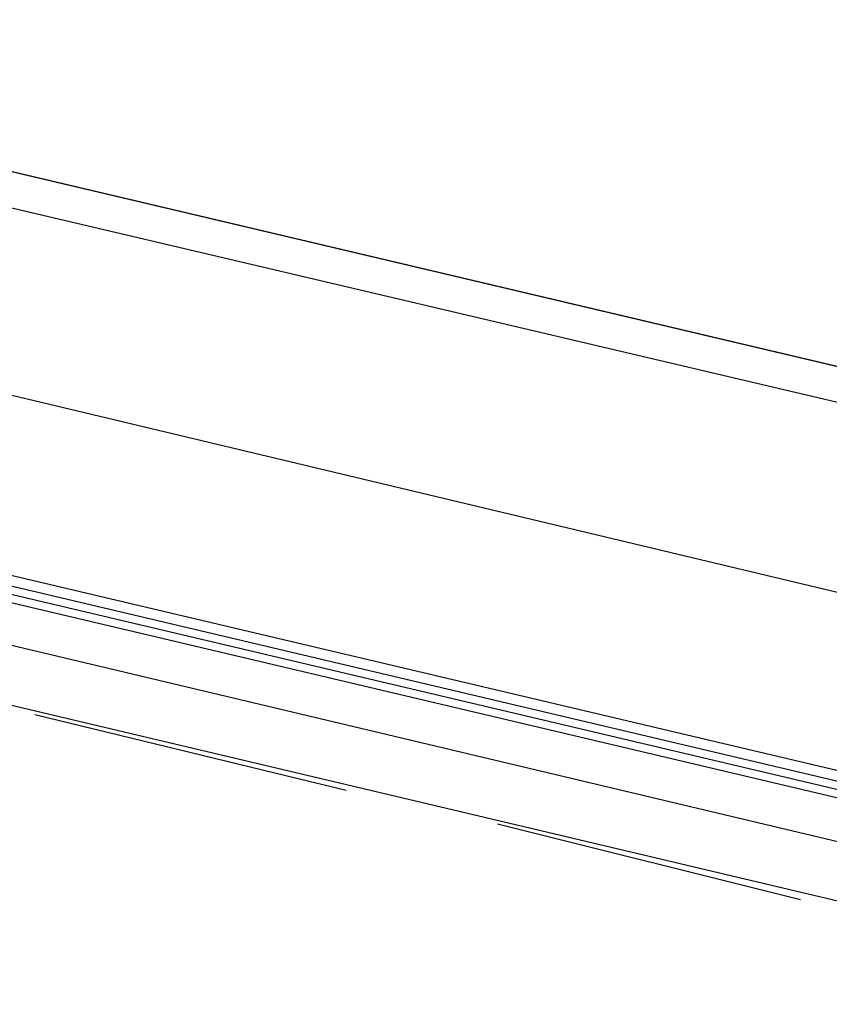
# Model space of a CAD drawing. Header units: feet. Extents: x -79 to 198, y -22 to 181.
# Tile 300 of 318: x 111.02 to 112.3, y 146.93 to 148.49. Entities that reach past the tile are written whole.
import ezdxf

# ---------------------------------------------------------------- set-up
doc = ezdxf.new("R2010")
doc.units = ezdxf.units.FT
doc.layers.add('A-LINEA', color=7, linetype='CONTINUOUS')

msp = doc.modelspace()

# ---------------------------------------------------------------- linework, layer by layer
at = {"layer": 'A-LINEA'}
for p, q in [((110.7333, 148.2578), (118.9467, 146.3244)), ((112.36, 147.1778), (110.7333, 147.5644)), ((110.56, 147.5111), (118.7733, 145.5644)), ((111.04, 147.3911), (111.5333, 147.2711)), ((111.7733, 147.2178), (112.2533, 147.0978))]:
    msp.add_line(p, q, dxfattribs=at)
for points in [[(108.6533, 156.8844), (107, 149.8844), (110.5733, 149.0444), (110.4133, 148.3911), (124.3067, 145.1111)], [(110.4133, 148.3911), (124.3067, 145.1111), (120.72, 129.9644)], [(110.6667, 147.9778), (112.4533, 147.5511), (114.5733, 147.0578)], [(112.3867, 147.2844), (110.6933, 147.6844), (110.68, 147.6844), (110.68, 147.6711), (112.3733, 147.2711)], [(112.3733, 147.2444), (110.68, 147.6444), (110.68, 147.6578), (112.3733, 147.2578)]]:
    msp.add_lwpolyline(points, dxfattribs=at)

doc.saveas('drawing.dxf')
